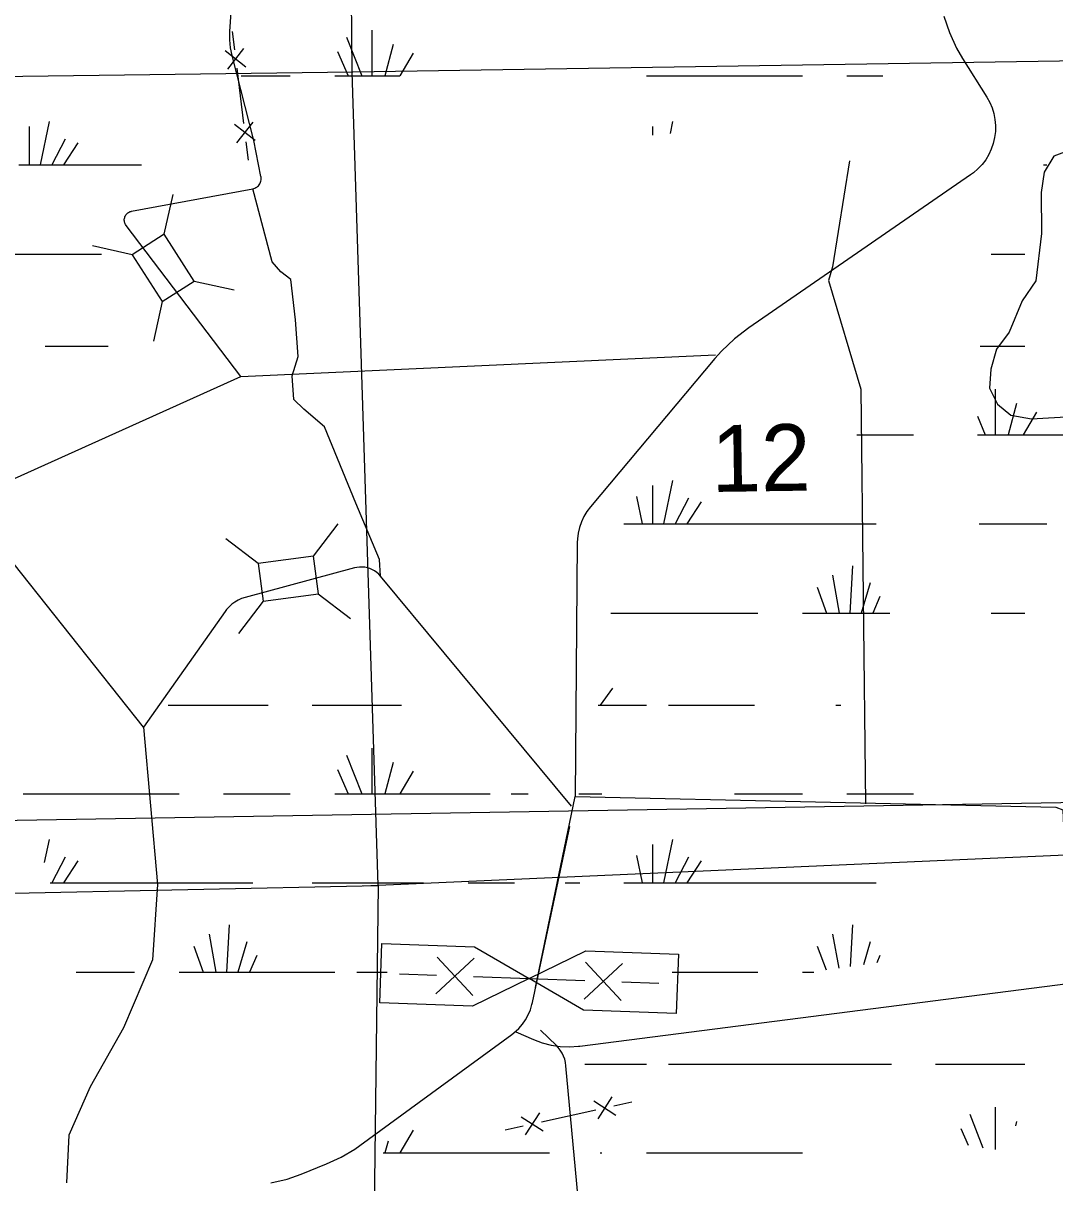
# Model space of a CAD drawing. Extents: x 2480962 to 2688785, y 277103 to 599240.
# Drawn here: x 2572434 to 2579387, y 548234 to 556051 of the extents above; entities that cross this region are included whole.
import ezdxf

# ---------------------------------------------------------------- set-up
doc = ezdxf.new("R2010")
doc.units = 0
for name, color, linetype in [('Divided_Highway', 7, 'Continuous'), ('Level 36', 7, 'Continuous'), ('Local Roads Improved', 7, 'Continuous'), ('Local Roads Related Cells', 7, 'Continuous'), ('Section Lines', 7, 'Continuous'), ('Swamps', 7, 'Continuous'), ('Uninventoried Roads and Features', 7, 'Continuous')]:
    doc.layers.add(name, color=color, linetype=linetype)

msp = doc.modelspace()

# ---------------------------------------------------------------- linework, layer by layer
at = {"layer": 'Divided_Highway'}
msp.add_line((2559042.308, 550450.169), (2598405.641, 551119.704), dxfattribs=at)
at = {"layer": 'Local Roads Improved'}
for p, q in [((2575866.233, 549448.843), (2576117.659, 550634.527)), ((2576186.281, 549155.138), (2579963.047, 549641.016)), ((2574703.282, 548484.992), (2575728.325, 549234.639)), ((2575755.222, 549250.797), (2575873.137, 549199.569)), ((2574307.52, 548291.957), (2574478.998, 548360.646))]:
    msp.add_line(p, q, dxfattribs=at)
for points in [[(2575774.524, 549275), (2575798.832, 549303.062), (2575820.073, 549333.511), (2575838.014, 549366.015), (2575852.461, 549400.215), (2575863.252, 549435.738), (2575866.233, 549448.843)], [(2575728.325, 549234.639), (2575757.103, 549258.094), (2575774.524, 549275)], [(2575873.137, 549199.569), (2575931.505, 549177.767), (2575991.832, 549162.185), (2576053.457, 549152.995), (2576115.705, 549150.297), (2576177.894, 549154.12), (2576186.281, 549155.138)], [(2574478.998, 548360.646), (2574576.525, 548405.773), (2574668.801, 548460.846), (2574703.282, 548484.992)], [(2574103.64, 548232.979), (2574212.491, 548258.987), (2574307.52, 548291.957)]]:
    msp.add_lwpolyline(points, dxfattribs=at)
at = {"layer": 'Local Roads Related Cells'}
for p, q in [((2574837.226, 549446.308), (2574851.512, 549846.053)), ((2574851.512, 549846.053), (2575476.113, 549823.731)), ((2575473.435, 549748.78), (2575214.666, 549507.868)), ((2575223.512, 549755.401), (2575464.424, 549496.632)), ((2575476.113, 549823.731), (2575843.73, 549610.467)), ((2575843.73, 549610.467), (2576225.633, 549796.946)), ((2576225.633, 549796.946), (2576850.234, 549774.624)), ((2576850.234, 549774.624), (2576835.948, 549374.879)), ((2576472.795, 549713.065), (2576214.026, 549472.153)), ((2576222.954, 549721.994), (2576463.866, 549463.225)), ((2574969.289, 549641.717), (2575219.13, 549632.788)), ((2575843.73, 549610.467), (2575461.828, 549423.987)), ((2575468.971, 549623.859), (2576218.49, 549597.074)), ((2576211.347, 549397.201), (2575843.73, 549610.467)), ((2576468.331, 549588.145), (2576718.171, 549579.216)), ((2575461.828, 549423.987), (2574837.226, 549446.308)), ((2576835.948, 549374.879), (2576211.347, 549397.201))]:
    msp.add_line(p, q, dxfattribs=at)
at = {"layer": 'Section Lines'}
for p, q in [((2574651.854, 555721.298), (2574608.158, 561276.737)), ((2579939.43, 555801.733), (2574655.631, 555721.351)), ((2574655.631, 555721.351), (2569379.551, 555647.578)), ((2574826.604, 550240.04), (2574651.854, 555721.298)), ((2574725.972, 550235.592), (2579987.244, 550468.137)), ((2569459.618, 550123.167), (2574826.576, 550237.74)), ((2574826.576, 550237.74), (2574760.419, 544933.191))]:
    msp.add_line(p, q, dxfattribs=at)
at = {"layer": 'Swamps'}
for points in [[(2574783.358, 556004.186), (2574783.365, 555696.118)], [(2574612.609, 555955.932), (2574716.365, 555696.117)], [(2574553.111, 555859.43), (2574623.615, 555696.116)], [(2574928.111, 555907.686), (2574872.365, 555696.119)], [(2575061.612, 555848.312), (2574972.615, 555696.121)], [(2573903.615, 555696.105), (2574234.115, 555696.11)], [(2574534.615, 555696.115), (2574623.615, 555696.116)], [(2574623.615, 555696.116), (2574716.365, 555696.117)], [(2574716.365, 555696.117), (2574783.365, 555696.118)], [(2574783.365, 555696.118), (2574872.365, 555696.119)], [(2574872.365, 555696.119), (2574972.615, 555696.121)], [(2576635.367, 555696.145), (2577685.618, 555696.098)], [(2577986.368, 555696.103), (2578227.618, 555696.106)], [(2572608.371, 555388.082), (2572549.128, 555094.89)], [(2576809.624, 555388.081), (2576794.876, 555306.392)], [(2572474.871, 555354.643), (2572474.877, 555094.889)], [(2576676.125, 555354.641), (2576676.126, 555295.265)], [(2572716.124, 555269.332), (2572626.878, 555094.891)], [(2572801.374, 555243.333), (2572704.878, 555094.892)], [(2572404.377, 555094.888), (2572474.877, 555094.889)], [(2572474.877, 555094.889), (2572549.128, 555094.89)], [(2572549.128, 555094.89), (2572626.878, 555094.891)], [(2572626.878, 555094.891), (2572704.878, 555094.892)], [(2572704.878, 555094.892), (2573231.878, 555094.837)], [(2579311.133, 555094.863), (2579333.633, 555094.863)], [(2572133.391, 554493.625), (2572960.892, 554493.637)], [(2578958.647, 554493.599), (2579185.147, 554493.602)], [(2572582.406, 553873.81), (2573005.656, 553873.816)], [(2578884.411, 553873.775), (2579185.161, 553873.779)], [(2578984.668, 553584.272), (2578984.675, 553276.206)], [(2579129.42, 553487.773), (2579073.675, 553276.207)], [(2579262.922, 553428.399), (2579173.925, 553276.208)], [(2578865.922, 553402.456), (2578917.925, 553276.205)], [(2578052.811, 553276.254), (2578435.425, 553276.26)], [(2578865.925, 553276.266), (2578917.925, 553276.205)], [(2578917.925, 553276.205), (2578984.675, 553276.206)], [(2578984.675, 553276.206), (2579073.675, 553276.207)], [(2579073.675, 553276.207), (2579173.925, 553276.208)], [(2579173.925, 553276.208), (2580535.926, 553276.228)], [(2576809.68, 552968.17), (2576750.437, 552674.977)], [(2576676.181, 552934.793), (2576676.187, 552674.976)], [(2576568.433, 552860.54), (2576605.687, 552674.975)], [(2576917.433, 552849.42), (2576828.187, 552674.978)], [(2577002.684, 552823.421), (2576906.187, 552674.979)], [(2576483.187, 552674.973), (2576605.687, 552674.975)], [(2576605.687, 552674.975), (2576676.187, 552674.976)], [(2576676.187, 552674.976), (2576750.437, 552674.977)], [(2576750.437, 552674.977), (2576828.187, 552674.978)], [(2576828.187, 552674.978), (2576906.187, 552674.979)], [(2576906.187, 552674.979), (2578182.938, 552674.997)], [(2578876.939, 552675.007), (2579333.439, 552674.951)], [(2577889.696, 552329.801), (2577934.202, 552073.735)], [(2578023.445, 552392.929), (2578004.952, 552073.736)], [(2577785.948, 552248.173), (2577848.952, 552073.733)], [(2578142.198, 552277.866), (2578082.702, 552073.737)], [(2578208.95, 552185.053), (2578160.703, 552073.738)], [(2576394.201, 552073.713), (2577384.952, 552073.727)], [(2577685.702, 552073.731), (2577848.952, 552073.733)], [(2577848.952, 552073.733), (2577934.202, 552073.735)], [(2577934.202, 552073.735), (2578004.952, 552073.736)], [(2578004.952, 552073.736), (2578082.702, 552073.737)], [(2578082.702, 552073.737), (2578160.703, 552073.738)], [(2578160.703, 552073.738), (2578275.703, 552073.739)], [(2578958.703, 552073.749), (2579184.953, 552073.69)], [(2576405.213, 551568.956), (2576323.465, 551453.891)], [(2573410.213, 551453.912), (2574085.463, 551453.921)], [(2574382.464, 551453.925), (2574983.714, 551453.934)], [(2576308.715, 551453.89), (2576323.465, 551453.891)], [(2576323.465, 551453.891), (2576635.216, 551453.895)], [(2576783.716, 551453.897), (2577362.716, 551453.905)], [(2577911.967, 551453.913), (2577945.467, 551453.913)], [(2574783.221, 551164.427), (2574783.228, 550856.36)], [(2574612.722, 551116.174), (2574716.478, 550856.359)], [(2574553.224, 551019.671), (2574623.728, 550856.358)], [(2574927.973, 551067.927), (2574872.478, 550856.362)], [(2575061.725, 551008.553), (2574972.728, 550856.363)], [(2572433.976, 550856.389), (2573484.227, 550856.342)], [(2573784.977, 550856.346), (2574233.977, 550856.353)], [(2574534.728, 550856.357), (2574623.728, 550856.358)], [(2574623.728, 550856.358), (2574716.478, 550856.359)], [(2574716.478, 550856.359), (2574783.228, 550856.36)], [(2574783.228, 550856.36), (2574872.478, 550856.362)], [(2574872.478, 550856.362), (2574972.728, 550856.363)], [(2574972.728, 550856.363), (2575581.229, 550856.371)], [(2575722.229, 550856.373), (2575837.479, 550856.375)], [(2576178.729, 550856.38), (2576334.729, 550856.382)], [(2577229.23, 550856.332), (2577685.731, 550856.338)], [(2577986.231, 550856.342), (2578435.481, 550856.348)], [(2572608.481, 550548.328), (2572574.983, 550392.453)], [(2576809.735, 550548.325), (2576750.488, 550255.138)], [(2576676.235, 550514.886), (2576676.238, 550255.137)], [(2572715.983, 550429.58), (2572626.985, 550255.141)], [(2572801.483, 550403.581), (2572704.985, 550255.142)], [(2576568.486, 550440.697), (2576605.738, 550255.136)], [(2576917.486, 550429.577), (2576828.238, 550255.139)], [(2577002.737, 550403.578), (2576906.238, 550255.14)], [(2572615.735, 550255.141), (2572626.985, 550255.141)], [(2572626.985, 550255.141), (2572704.985, 550255.142)], [(2572704.985, 550255.142), (2573981.736, 550255.098)], [(2574382.486, 550255.104), (2575132.237, 550255.115)], [(2575432.737, 550255.119), (2575744.487, 550255.124)], [(2576085.988, 550255.128), (2576186.238, 550255.13)], [(2576483.238, 550255.134), (2576605.738, 550255.136)], [(2576605.738, 550255.136), (2576676.238, 550255.137)], [(2576676.238, 550255.137), (2576750.488, 550255.138)], [(2576750.488, 550255.138), (2576828.238, 550255.139)], [(2576828.238, 550255.139), (2576906.238, 550255.14)], [(2576906.238, 550255.14), (2578182.989, 550255.095)], [(2573688.49, 549909.97), (2573732.993, 549653.847)], [(2573821.989, 549973.034), (2573803.493, 549653.848)], [(2577889.743, 549909.968), (2577930.496, 549679.844)], [(2578023.492, 549973.032), (2578008.496, 549690.97)], [(2573584.491, 549828.281), (2573647.743, 549653.846)], [(2573940.741, 549857.974), (2573881.493, 549653.849)], [(2577785.994, 549828.279), (2577845.246, 549668.718)], [(2578142.244, 549857.971), (2578097.746, 549702.096)], [(2574007.742, 549765.226), (2573959.493, 549653.85)], [(2578208.995, 549765.223), (2578186.746, 549716.972)], [(2572790.243, 549653.896), (2573183.743, 549653.839)], [(2573484.243, 549653.843), (2573647.743, 549653.846)], [(2573647.743, 549653.846), (2573732.993, 549653.847)], [(2573732.993, 549653.847), (2573803.493, 549653.848)], [(2573803.493, 549653.848), (2573881.493, 549653.849)], [(2573881.493, 549653.849), (2573959.493, 549653.85)], [(2573959.493, 549653.85), (2574534.744, 549653.858)], [(2574682.994, 549653.861), (2574888.116, 549653.864)], [(2576807.196, 549653.863), (2577384.996, 549653.836)], [(2577685.746, 549653.841), (2577763.496, 549653.842)], [(2576219.753, 549034.072), (2576256.753, 549034.072)], [(2576256.753, 549034.072), (2576323.503, 549034.073)], [(2576323.503, 549034.073), (2576635.253, 549034.078)], [(2576783.753, 549034.08), (2578287.004, 549034.039)], [(2578583.754, 549034.044), (2579185.004, 549034.052)], [(2578984.758, 548744.55), (2578984.761, 548458.802)], [(2578814.008, 548696.298), (2578903.011, 548469.925)], [(2575061.757, 548588.682), (2574972.509, 548436.556)], [(2578754.509, 548599.798), (2578802.761, 548488.486)], [(2579129.509, 548648.053), (2579122.009, 548618.365)], [(2574894.758, 548514.493), (2574872.509, 548436.555)], [(2574861.259, 548436.555), (2574872.509, 548436.555)], [(2574872.509, 548436.555), (2574972.509, 548436.556)], [(2574972.509, 548436.556), (2575982.01, 548436.509)], [(2576323.51, 548436.513), (2576334.76, 548436.514)], [(2576635.26, 548436.518), (2577685.761, 548436.533)]]:
    msp.add_lwpolyline(points, dxfattribs=at)
at = {"layer": 'Uninventoried Roads and Features'}
for p, q in [((2573827.166, 555995.363), (2573848.53, 556310.832)), ((2573842.306, 555995.559), (2573857.714, 555871.512)), ((2573935.146, 555755.169), (2573795.691, 555863.808)), ((2573919.738, 555879.216), (2573811.099, 555739.761)), ((2573988.237, 555259.977), (2573842.111, 555832.013)), ((2578765.998, 555812.203), (2578928.534, 555552.374)), ((2573873.123, 555747.465), (2573919.347, 555375.325)), ((2573981.37, 555383.03), (2573872.732, 555243.575)), ((2573996.779, 555258.983), (2573857.324, 555367.621)), ((2573934.755, 555251.279), (2573950.163, 555127.232)), ((2574036.808, 555016.151), (2573988.237, 555259.977)), ((2578819.919, 555027.698), (2577324.707, 553997.005)), ((2573164.318, 554782.691), (2573981.719, 554934.776)), ((2573384.847, 554627.553), (2573444.004, 554896.068)), ((2573901.719, 553668.747), (2573127.618, 554687.667)), ((2573384.847, 554627.553), (2573169.12, 554489.72)), ((2573586.75, 554311.548), (2573384.847, 554627.553)), ((2573169.12, 554489.72), (2572900.605, 554548.878)), ((2573169.12, 554489.72), (2573371.023, 554173.715)), ((2573371.023, 554173.715), (2573586.75, 554311.548)), ((2573586.75, 554311.547), (2573855.265, 554252.39)), ((2573371.432, 554175.568), (2573312.274, 553907.053)), ((2573901.719, 553668.747), (2577099.427, 553814.041)), ((2577096.6, 553789.675), (2576256.893, 552790.506)), ((2572133.439, 552872.068), (2573901.719, 553668.747)), ((2573245.748, 551305.613), (2572102.119, 552742.777)), ((2574390.121, 552457.634), (2574557.136, 552676.052)), ((2574018.412, 552408.062), (2573799.995, 552575.078)), ((2576168.546, 552551.073), (2576154.7, 550838.434)), ((2574390.121, 552457.634), (2574018.412, 552408.062)), ((2574018.412, 552408.062), (2574052.253, 552154.31)), ((2574423.962, 552203.882), (2574390.121, 552457.634)), ((2574667.683, 552378.6), (2573930.12, 552179.677)), ((2576130.333, 550771.689), (2574842.885, 552322.994)), ((2574052.253, 552154.31), (2574423.962, 552203.882)), ((2574422.454, 552205.034), (2574640.872, 552038.019)), ((2574052.254, 552154.309), (2573885.238, 551935.892)), ((2573795.884, 552085.846), (2573245.748, 551305.613)), ((2575887.09, 549549.311), (2576154.7, 550838.434)), ((2576027.501, 549158.563), (2575920.874, 549261.74)), ((2576205.306, 547802.567), (2576092.587, 549022.781)), ((2576401.443, 548812.904), (2576306.115, 548664.033)), ((2576279.344, 548786.133), (2576428.215, 548690.805)), ((2576414.829, 548751.855), (2576536.929, 548778.626)), ((2575790.945, 548679.047), (2575939.816, 548583.719)), ((2575913.045, 548705.818), (2575817.717, 548556.947)), ((2575926.431, 548644.768), (2576292.73, 548725.083)), ((2575682.232, 548591.225), (2575804.331, 548617.997))]:
    msp.add_line(p, q, dxfattribs=at)
for points in [[(2578639.838, 556096.814), (2578676.973, 555987.632), (2578725.318, 555882.929), (2578765.998, 555812.203)], [(2573842.111, 555832.013), (2573831.45, 555885.223), (2573826.41, 555939.256), (2573827.045, 555993.519), (2573827.166, 555995.363)], [(2578928.534, 555552.374), (2578948.221, 555516.9), (2578964.091, 555479.563), (2578975.971, 555440.771), (2578983.732, 555400.95), (2578987.288, 555360.536), (2578986.6, 555319.971), (2578981.676, 555279.702), (2578972.57, 555240.167), (2578959.381, 555201.8), (2578942.254, 555165.022), (2578921.377, 555130.238), (2578896.977, 555097.825), (2578869.323, 555068.14), (2578838.719, 555041.508), (2578819.919, 555027.698)], [(2579453.69, 555181.283), (2579381.263, 555153.934), (2579315.238, 555045.602), (2579296.365, 554909.727), (2579297.335, 554633.365), (2579259.177, 554313.28), (2579166.967, 554179.019), (2579079.111, 553967.578), (2578994.001, 553852.863), (2578955.799, 553718.327), (2578946.317, 553590.471), (2579001.796, 553482.004), (2579090.865, 553409.358), (2579230.5, 553384.652), (2579500.059, 553398.724)], [(2578003.293, 555123.235), (2577888.825, 554408.448), (2577860.849, 554316.748), (2578080.612, 553583.227), (2578110.606, 550787.375)], [(2573981.719, 554934.776), (2573988.746, 554936.469), (2573995.557, 554938.886), (2574002.078, 554942.002), (2574008.238, 554945.783), (2574013.969, 554950.187), (2574019.208, 554955.165), (2574023.899, 554960.664), (2574027.988, 554966.624), (2574031.433, 554972.978), (2574034.193, 554979.658), (2574036.241, 554986.589), (2574037.553, 554993.696), (2574038.115, 555000.902), (2574037.921, 555008.127), (2574036.973, 555015.292), (2574036.808, 555016.151)], [(2574842.885, 552322.994), (2574836.144, 552436.062), (2574675.713, 552815.766), (2574464.793, 553329.218), (2574326.039, 553448.659), (2574258.408, 553514.231), (2574247.652, 553672.391), (2574287.901, 553803.124), (2574268.575, 554049.931), (2574236.839, 554323.415), (2574169.631, 554375.471), (2574111.633, 554441.339), (2573981.719, 554934.776)], [(2573127.618, 554687.667), (2573124.095, 554692.846), (2573121.133, 554698.364), (2573118.764, 554704.162), (2573117.014, 554710.176), (2573115.903, 554716.339), (2573115.441, 554722.586), (2573115.634, 554728.846), (2573116.482, 554735.051), (2573117.973, 554741.134), (2573120.092, 554747.028), (2573122.816, 554752.668), (2573126.114, 554757.993), (2573129.951, 554762.944), (2573134.284, 554767.466), (2573139.065, 554771.511), (2573144.244, 554775.033), (2573149.762, 554777.995), (2573155.56, 554780.364), (2573161.574, 554782.114), (2573164.318, 554782.691)], [(2577324.707, 553997.005), (2577229.14, 553923.462), (2577141.783, 553840.333), (2577096.6, 553789.676)], [(2576256.893, 552790.506), (2576233.128, 552759.019), (2576212.785, 552725.219), (2576196.084, 552689.478), (2576183.212, 552652.188), (2576174.309, 552613.757), (2576169.471, 552574.604), (2576168.546, 552551.073)], [(2574842.885, 552322.994), (2574830.811, 552336.083), (2574817.436, 552347.837), (2574802.906, 552358.129), (2574787.379, 552366.845), (2574771.027, 552373.892), (2574754.026, 552379.19), (2574736.566, 552382.682), (2574718.836, 552384.33), (2574701.031, 552384.116), (2574683.347, 552382.041), (2574667.683, 552378.6)], [(2573930.12, 552179.677), (2573906.136, 552171.84), (2573883.103, 552161.54), (2573861.272, 552148.888), (2573840.883, 552134.024), (2573822.161, 552117.109), (2573805.308, 552098.331), (2573795.884, 552085.846)], [(2573245.748, 551305.613), (2573338.947, 550243.918), (2573306.434, 549737.437), (2573110.856, 549279.585), (2572884.98, 548880.93), (2572742.215, 548555.482), (2572726.572, 548234.688)], [(2576154.7, 550838.434), (2579393.817, 550764.911), (2579440.664, 550747.022), (2579465.246, 550148.616)], [(2576092.587, 549022.781), (2576089.321, 549045.225), (2576083.727, 549067.205), (2576075.867, 549088.48), (2576065.826, 549108.815), (2576053.714, 549127.991), (2576039.664, 549145.795), (2576027.501, 549158.563)]]:
    msp.add_lwpolyline(points, dxfattribs=at)

# ---------------------------------------------------------------- texts
at = {"layer": 'Level 36'}
msp.add_text('12', height=450, rotation=0.822, dxfattribs=at).set_placement((2577074.83, 552890.418))

doc.saveas('drawing.dxf')
